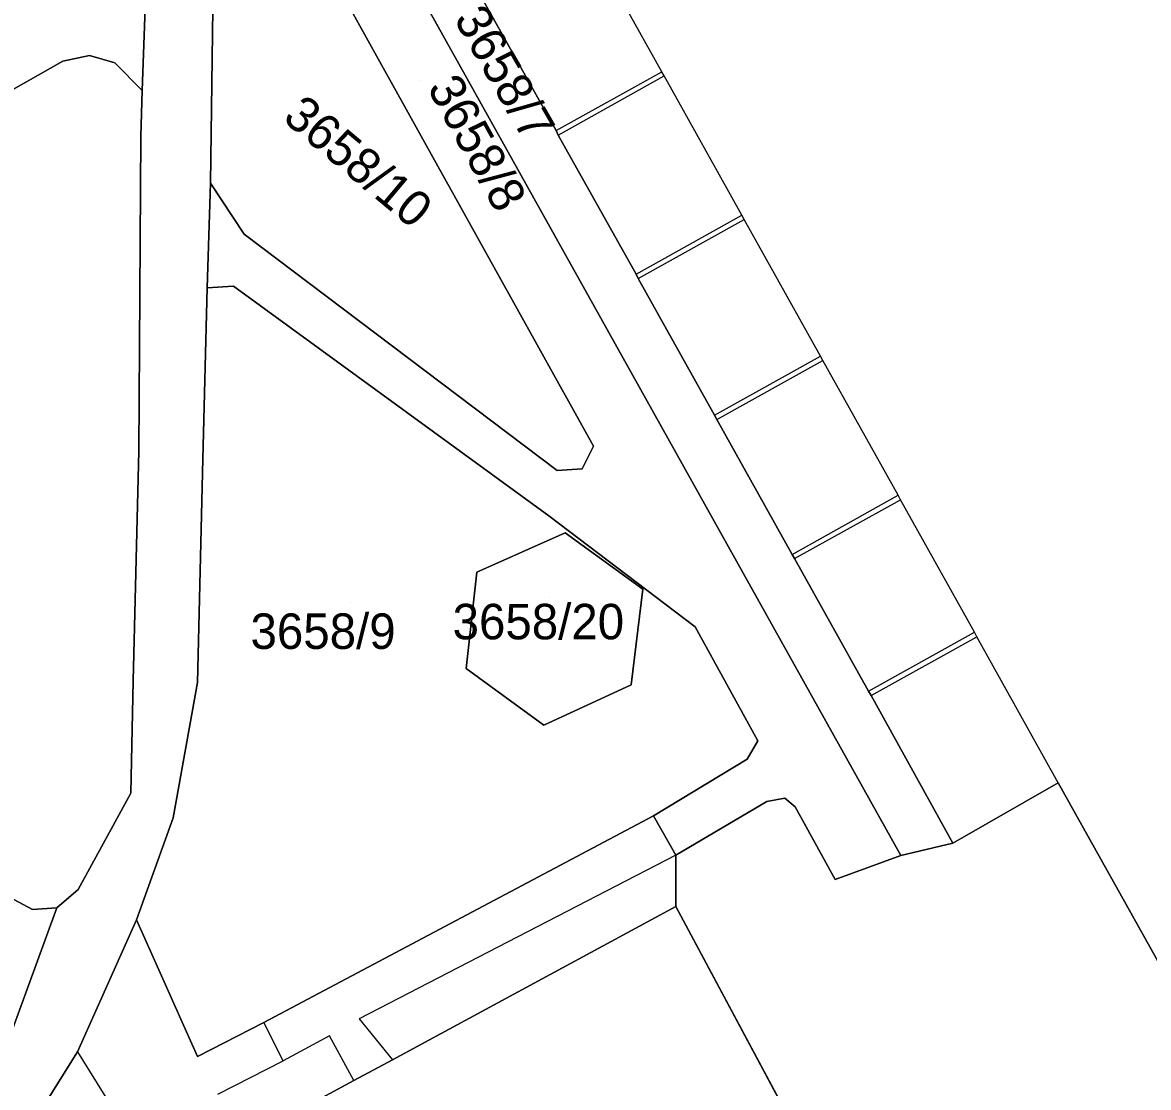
# Model space of a CAD drawing. Extents: x -262715 to -259381, y -1237238 to -1231182.
# Drawn here: x -261728 to -261664.5, y -1235699 to -1235639 of the extents above; entities that cross this region are included whole.
import ezdxf

# ---------------------------------------------------------------- set-up
doc = ezdxf.new("R2010")
doc.units = 0
for name, color, linetype in [('body_kn', 7, 'Continuous'), ('kladpar_druhypozemkov', 7, 'Continuous'), ('kladpar_hranice', 7, 'Continuous'), ('kladpar_parcelnecisla', 7, 'Continuous'), ('kladpar_plochy', 7, 'Continuous'), ('zappar_hrandruhpozemk', 7, 'Continuous')]:
    doc.layers.add(name, color=color, linetype=linetype)

msp = doc.modelspace()

# ---------------------------------------------------------------- linework, layer by layer
at = {"layer": 'body_kn'}
for p, q in [((-261725.73, -1235641.21), (-261725.73, -1235641.21)), ((-261724.22, -1235640.89), (-261724.22, -1235640.89)), ((-261722.8, -1235641.31), (-261722.8, -1235641.31)), ((-261691.97, -1235641.8), (-261691.97, -1235641.8)), ((-261691.83, -1235642.04), (-261691.83, -1235642.04)), ((-261721.25, -1235642.86), (-261721.25, -1235642.86)), ((-261697.93, -1235645.12), (-261697.93, -1235645.12)), ((-261697.93, -1235645.12), (-261697.93, -1235645.12)), ((-261721.34, -1235645.46), (-261721.34, -1235645.46)), ((-261721.34, -1235645.46), (-261721.34, -1235645.46)), ((-261697.8, -1235645.37), (-261697.8, -1235645.37)), ((-261697.8, -1235645.37), (-261697.8, -1235645.37)), ((-261717.4, -1235648.09), (-261717.4, -1235648.09)), ((-261687.46, -1235649.88), (-261687.46, -1235649.88)), ((-261687.46, -1235649.88), (-261687.46, -1235649.88)), ((-261687.33, -1235650.13), (-261687.33, -1235650.13)), ((-261687.33, -1235650.13), (-261687.33, -1235650.13)), ((-261715.5, -1235650.95), (-261715.5, -1235650.95)), ((-261693.42, -1235653.21), (-261693.42, -1235653.21)), ((-261693.42, -1235653.21), (-261693.42, -1235653.21)), ((-261717.59, -1235653.98), (-261717.59, -1235653.98)), ((-261717.59, -1235653.98), (-261717.59, -1235653.98)), ((-261716.11, -1235653.89), (-261716.11, -1235653.89)), ((-261693.29, -1235653.45), (-261693.29, -1235653.45)), ((-261693.29, -1235653.45), (-261693.29, -1235653.45)), ((-261683.03, -1235657.83), (-261683.03, -1235657.83)), ((-261683.03, -1235657.83), (-261683.03, -1235657.83)), ((-261682.89, -1235658.07), (-261682.89, -1235658.07)), ((-261682.89, -1235658.07), (-261682.89, -1235658.07)), ((-261688.99, -1235661.15), (-261688.99, -1235661.15)), ((-261688.99, -1235661.15), (-261688.99, -1235661.15)), ((-261688.86, -1235661.4), (-261688.86, -1235661.4)), ((-261688.86, -1235661.4), (-261688.86, -1235661.4)), ((-261695.81, -1235662.9), (-261695.81, -1235662.9)), ((-261721.45, -1235663.19), (-261721.45, -1235663.19)), ((-261717.84, -1235663.64), (-261717.84, -1235663.64)), ((-261696.45, -1235664.18), (-261696.45, -1235664.18)), ((-261697.87, -1235664.27), (-261697.87, -1235664.27)), ((-261678.65, -1235665.67), (-261678.65, -1235665.67)), ((-261678.65, -1235665.67), (-261678.65, -1235665.67)), ((-261678.52, -1235665.92), (-261678.52, -1235665.92)), ((-261678.52, -1235665.92), (-261678.52, -1235665.92)), ((-261698.34, -1235666.83), (-261698.34, -1235666.83)), ((-261697.41, -1235667.78), (-261697.41, -1235667.78)), ((-261684.62, -1235669), (-261684.62, -1235669)), ((-261684.62, -1235669), (-261684.62, -1235669)), ((-261684.48, -1235669.24), (-261684.48, -1235669.24)), ((-261684.48, -1235669.24), (-261684.48, -1235669.24)), ((-261702.4, -1235670), (-261702.4, -1235670)), ((-261693.04, -1235670.96), (-261693.04, -1235670.96)), ((-261690.09, -1235673.09), (-261690.09, -1235673.09)), ((-261674.35, -1235673.39), (-261674.35, -1235673.39)), ((-261674.35, -1235673.39), (-261674.35, -1235673.39)), ((-261674.21, -1235673.64), (-261674.21, -1235673.64)), ((-261674.21, -1235673.64), (-261674.21, -1235673.64)), ((-261702.99, -1235675.44), (-261702.99, -1235675.44)), ((-261721.77, -1235676.13), (-261721.77, -1235676.13)), ((-261718.13, -1235676.23), (-261718.13, -1235676.23)), ((-261693.69, -1235676.35), (-261693.69, -1235676.35)), ((-261693.69, -1235676.35), (-261693.69, -1235676.35)), ((-261680.31, -1235676.72), (-261680.31, -1235676.72)), ((-261680.31, -1235676.72), (-261680.31, -1235676.72)), ((-261680.17, -1235676.96), (-261680.17, -1235676.96)), ((-261680.17, -1235676.96), (-261680.17, -1235676.96)), ((-261698.62, -1235678.63), (-261698.62, -1235678.63)), ((-261686.55, -1235679.51), (-261686.55, -1235679.51)), ((-261687.15, -1235680.54), (-261687.15, -1235680.54)), ((-261669.62, -1235681.87), (-261669.62, -1235681.87)), ((-261669.62, -1235681.87), (-261669.62, -1235681.87)), ((-261721.89, -1235682.46), (-261721.89, -1235682.46)), ((-261686.05, -1235682.92), (-261686.05, -1235682.92)), ((-261685.04, -1235682.74), (-261685.04, -1235682.74)), ((-261719.51, -1235683.85), (-261719.51, -1235683.85)), ((-261692.43, -1235683.74), (-261692.43, -1235683.74)), ((-261684.45, -1235683.23), (-261684.45, -1235683.23)), ((-261675.57, -1235685.27), (-261675.57, -1235685.27)), ((-261691.17, -1235685.96), (-261691.17, -1235685.96)), ((-261691.17, -1235685.96), (-261691.17, -1235685.96)), ((-261678.5, -1235685.98), (-261678.5, -1235685.98)), ((-261682.2, -1235687.32), (-261682.2, -1235687.32)), ((-261724.87, -1235687.88), (-261724.87, -1235687.88)), ((-261726.07, -1235688.93), (-261726.07, -1235688.93)), ((-261691.18, -1235688.84), (-261691.18, -1235688.84)), ((-261691.18, -1235688.84), (-261691.18, -1235688.84)), ((-261727.44, -1235689.02), (-261727.44, -1235689.02)), ((-261721.57, -1235689.6), (-261721.57, -1235689.6)), ((-261709.02, -1235695.17), (-261709.02, -1235695.17)), ((-261714.39, -1235695.38), (-261714.39, -1235695.38)), ((-261710.69, -1235696.13), (-261710.69, -1235696.13)), ((-261724.9, -1235697.03), (-261724.9, -1235697.03)), ((-261724.9, -1235697.03), (-261724.9, -1235697.03)), ((-261718.13, -1235697.3), (-261718.13, -1235697.3)), ((-261713.3, -1235697.54), (-261713.3, -1235697.54)), ((-261713.3, -1235697.54), (-261713.3, -1235697.54)), ((-261707.15, -1235697.48), (-261707.15, -1235697.48)), ((-261709.32, -1235698.66), (-261709.32, -1235698.66)), ((-261709.32, -1235698.66), (-261709.32, -1235698.66))]:
    msp.add_line(p, q, dxfattribs=at)
at = {"layer": 'kladpar_druhypozemkov'}
for p, q in [((-261705.65, -1235642.28), (-261705.65, -1235642.28)), ((-261707.91, -1235646.27), (-261707.91, -1235646.27)), ((-261709.5, -1235671.71), (-261709.5, -1235671.71)), ((-261698.27, -1235671.45), (-261698.27, -1235671.45))]:
    msp.add_line(p, q, dxfattribs=at)
at = {"layer": 'kladpar_hranice'}
for points in [[(-261705.14, -1235601.87), (-261704.02, -1235603.92), (-261710.95, -1235607.77), (-261705.11, -1235618.25), (-261711.17, -1235621.45), (-261706.45, -1235629.85), (-261706.32, -1235630.09), (-261702.31, -1235637.29), (-261702.17, -1235637.53), (-261697.93, -1235645.12), (-261697.8, -1235645.37), (-261693.42, -1235653.21), (-261693.29, -1235653.45), (-261688.99, -1235661.15), (-261688.86, -1235661.4), (-261684.62, -1235669), (-261684.48, -1235669.24), (-261680.31, -1235676.72), (-261680.17, -1235676.96), (-261675.57, -1235685.27), (-261678.5, -1235685.98), (-261716.9, -1235617.19), (-261716.66, -1235608.5), (-261705.14, -1235601.87)], [(-261716.9, -1235617.19), (-261678.5, -1235685.98), (-261682.2, -1235687.32), (-261684.45, -1235683.23), (-261685.04, -1235682.74), (-261686.05, -1235682.92), (-261691.17, -1235685.96), (-261692.43, -1235683.74), (-261687.15, -1235680.54), (-261686.55, -1235679.51), (-261690.09, -1235673.09), (-261698.34, -1235666.83), (-261716.11, -1235653.89), (-261717.59, -1235653.98), (-261717.4, -1235648.09), (-261715.5, -1235650.95), (-261697.87, -1235664.27), (-261696.45, -1235664.18), (-261695.81, -1235662.9), (-261715.44, -1235627.61), (-261717.12, -1235627), (-261716.9, -1235617.19)], [(-261717.12, -1235627), (-261717.4, -1235648.09), (-261717.59, -1235653.98), (-261717.84, -1235663.64), (-261718.13, -1235676.23), (-261719.51, -1235683.85), (-261721.57, -1235689.6), (-261724.9, -1235697.03), (-261727.66, -1235701.46), (-261730.28, -1235705), (-261736.14, -1235711.04), (-261740.93, -1235715.41), (-261754.15, -1235724.7), (-261764.25, -1235731.57), (-261797.34, -1235754.27)], [(-261717.12, -1235627), (-261715.44, -1235627.61), (-261695.81, -1235662.9), (-261696.45, -1235664.18), (-261697.87, -1235664.27), (-261715.5, -1235650.95), (-261717.4, -1235648.09), (-261717.12, -1235627)], [(-261720.84, -1235631.47), (-261721.25, -1235642.86), (-261722.8, -1235641.31), (-261724.22, -1235640.89), (-261725.73, -1235641.21), (-261746.17, -1235652.79)], [(-261728.83, -1235696.49), (-261726.07, -1235688.93), (-261724.87, -1235687.88), (-261721.89, -1235682.46), (-261721.77, -1235676.13), (-261721.45, -1235663.19), (-261721.34, -1235645.46), (-261721.25, -1235642.86), (-261720.84, -1235631.47)], [(-261663.74, -1235692.4), (-261669.62, -1235681.87), (-261675.57, -1235685.27), (-261680.17, -1235676.96), (-261680.31, -1235676.72), (-261684.48, -1235669.24), (-261684.62, -1235669), (-261688.86, -1235661.4), (-261688.99, -1235661.15), (-261693.29, -1235653.45), (-261693.42, -1235653.21), (-261697.8, -1235645.37), (-261697.93, -1235645.12), (-261702.17, -1235637.53)], [(-261721.34, -1235645.46), (-261721.45, -1235663.19), (-261721.77, -1235676.13), (-261721.89, -1235682.46), (-261724.87, -1235687.88), (-261726.07, -1235688.93), (-261727.44, -1235689.02), (-261728.49, -1235688.46), (-261746.67, -1235655.25), (-261746.82, -1235653.79), (-261746.17, -1235652.79), (-261725.73, -1235641.21), (-261724.22, -1235640.89), (-261722.8, -1235641.31), (-261721.25, -1235642.86), (-261721.34, -1235645.46)], [(-261692.43, -1235683.74), (-261714.39, -1235695.38), (-261718.13, -1235697.3), (-261721.57, -1235689.6), (-261719.51, -1235683.85), (-261718.13, -1235676.23), (-261717.84, -1235663.64), (-261717.59, -1235653.98)], [(-261717.59, -1235653.98), (-261716.11, -1235653.89), (-261698.34, -1235666.83), (-261690.09, -1235673.09), (-261686.55, -1235679.51), (-261687.15, -1235680.54), (-261692.43, -1235683.74)], [(-261693.69, -1235676.35), (-261698.62, -1235678.63), (-261702.99, -1235675.44), (-261702.4, -1235670), (-261697.41, -1235667.78), (-261693.04, -1235670.96), (-261693.69, -1235676.35)], [(-261698.62, -1235678.63), (-261693.69, -1235676.35), (-261693.04, -1235670.96), (-261697.41, -1235667.78), (-261702.4, -1235670), (-261702.99, -1235675.44), (-261698.62, -1235678.63)], [(-261665.33, -1235737.13), (-261691.18, -1235688.84), (-261691.17, -1235685.96), (-261686.05, -1235682.92), (-261685.04, -1235682.74), (-261684.45, -1235683.23), (-261682.2, -1235687.32), (-261678.5, -1235685.98), (-261675.57, -1235685.27), (-261669.62, -1235681.87), (-261663.74, -1235692.4)], [(-261691.18, -1235688.84), (-261707.15, -1235697.48), (-261709.32, -1235698.66), (-261714.07, -1235701.23), (-261692.22, -1235742.13), (-261697.71, -1235744.96), (-261696.75, -1235746.72), (-261705.09, -1235751.27), (-261716.2, -1235730.01), (-261717.28, -1235728.03), (-261722.76, -1235717.48), (-261730.28, -1235705), (-261727.66, -1235701.46), (-261724.9, -1235697.03), (-261721.57, -1235689.6), (-261718.13, -1235697.3), (-261714.39, -1235695.38), (-261692.43, -1235683.74), (-261691.17, -1235685.96), (-261691.18, -1235688.84)], [(-261728.49, -1235688.46), (-261727.44, -1235689.02), (-261726.07, -1235688.93), (-261728.83, -1235696.49)], [(-261691.18, -1235688.84), (-261665.33, -1235737.13), (-261688.29, -1235749.41), (-261691.31, -1235743.76), (-261692.22, -1235742.13), (-261714.07, -1235701.23), (-261709.32, -1235698.66), (-261707.15, -1235697.48), (-261691.18, -1235688.84)]]:
    msp.add_lwpolyline(points, dxfattribs=at)
at = {"layer": 'kladpar_plochy'}
for p, q in [((-261717.84, -1235663.64), (-261717.59, -1235653.98)), ((-261717.59, -1235653.98), (-261716.11, -1235653.89)), ((-261716.11, -1235653.89), (-261698.34, -1235666.83)), ((-261718.13, -1235676.23), (-261717.84, -1235663.64)), ((-261698.34, -1235666.83), (-261690.09, -1235673.09)), ((-261697.41, -1235667.78), (-261702.4, -1235670)), ((-261693.04, -1235670.96), (-261697.41, -1235667.78)), ((-261702.4, -1235670), (-261702.99, -1235675.44)), ((-261693.69, -1235676.35), (-261693.04, -1235670.96)), ((-261690.09, -1235673.09), (-261686.55, -1235679.51)), ((-261702.99, -1235675.44), (-261698.62, -1235678.63)), ((-261719.51, -1235683.85), (-261718.13, -1235676.23)), ((-261698.62, -1235678.63), (-261693.69, -1235676.35)), ((-261686.55, -1235679.51), (-261687.15, -1235680.54)), ((-261687.15, -1235680.54), (-261692.43, -1235683.74)), ((-261675.57, -1235685.27), (-261669.62, -1235681.87)), ((-261669.62, -1235681.87), (-261663.74, -1235692.4)), ((-261691.17, -1235685.96), (-261686.05, -1235682.92)), ((-261686.05, -1235682.92), (-261685.04, -1235682.74)), ((-261685.04, -1235682.74), (-261684.45, -1235683.23)), ((-261721.57, -1235689.6), (-261719.51, -1235683.85)), ((-261692.43, -1235683.74), (-261714.39, -1235695.38)), ((-261684.45, -1235683.23), (-261682.2, -1235687.32)), ((-261678.5, -1235685.98), (-261675.57, -1235685.27)), ((-261691.18, -1235688.84), (-261691.17, -1235685.96)), ((-261682.2, -1235687.32), (-261678.5, -1235685.98)), ((-261665.33, -1235737.13), (-261691.18, -1235688.84)), ((-261718.13, -1235697.3), (-261721.57, -1235689.6)), ((-261714.39, -1235695.38), (-261718.13, -1235697.3))]:
    msp.add_line(p, q, dxfattribs=at)
for points in [[(-261705.14, -1235601.87), (-261704.02, -1235603.92), (-261710.95, -1235607.77), (-261705.11, -1235618.25), (-261711.17, -1235621.45), (-261706.45, -1235629.85), (-261706.32, -1235630.09), (-261702.31, -1235637.29), (-261702.17, -1235637.53), (-261697.93, -1235645.12), (-261697.8, -1235645.37), (-261693.42, -1235653.21), (-261693.29, -1235653.45), (-261688.99, -1235661.15), (-261688.86, -1235661.4), (-261684.62, -1235669), (-261684.48, -1235669.24), (-261680.31, -1235676.72), (-261680.17, -1235676.96), (-261675.57, -1235685.27), (-261678.5, -1235685.98), (-261716.9, -1235617.19), (-261716.66, -1235608.5)], [(-261716.9, -1235617.19), (-261678.5, -1235685.98), (-261682.2, -1235687.32), (-261684.45, -1235683.23), (-261685.04, -1235682.74), (-261686.05, -1235682.92), (-261691.17, -1235685.96), (-261692.43, -1235683.74), (-261687.15, -1235680.54), (-261686.55, -1235679.51), (-261690.09, -1235673.09), (-261698.34, -1235666.83), (-261716.11, -1235653.89), (-261717.59, -1235653.98), (-261717.4, -1235648.09), (-261715.5, -1235650.95), (-261697.87, -1235664.27), (-261696.45, -1235664.18), (-261695.81, -1235662.9), (-261715.44, -1235627.61), (-261717.12, -1235627)], [(-261717.12, -1235627), (-261715.44, -1235627.61), (-261695.81, -1235662.9), (-261696.45, -1235664.18), (-261697.87, -1235664.27), (-261715.5, -1235650.95), (-261717.4, -1235648.09)], [(-261721.34, -1235645.46), (-261721.45, -1235663.19), (-261721.77, -1235676.13), (-261721.89, -1235682.46), (-261724.87, -1235687.88), (-261726.07, -1235688.93), (-261727.44, -1235689.02), (-261728.49, -1235688.46), (-261746.67, -1235655.25), (-261746.82, -1235653.79), (-261746.17, -1235652.79), (-261725.73, -1235641.21), (-261724.22, -1235640.89), (-261722.8, -1235641.31), (-261721.25, -1235642.86)], [(-261693.69, -1235676.35), (-261698.62, -1235678.63), (-261702.99, -1235675.44), (-261702.4, -1235670), (-261697.41, -1235667.78), (-261693.04, -1235670.96)], [(-261691.18, -1235688.84), (-261707.15, -1235697.48), (-261709.32, -1235698.66), (-261714.07, -1235701.23), (-261692.22, -1235742.13), (-261697.71, -1235744.96), (-261696.75, -1235746.72), (-261705.09, -1235751.27), (-261716.2, -1235730.01), (-261717.28, -1235728.03), (-261722.76, -1235717.48), (-261730.28, -1235705), (-261727.66, -1235701.46), (-261724.9, -1235697.03), (-261721.57, -1235689.6), (-261718.13, -1235697.3), (-261714.39, -1235695.38), (-261692.43, -1235683.74), (-261691.17, -1235685.96)], [(-261691.18, -1235688.84), (-261665.33, -1235737.13), (-261688.29, -1235749.41), (-261691.31, -1235743.76), (-261692.22, -1235742.13), (-261714.07, -1235701.23), (-261709.32, -1235698.66), (-261707.15, -1235697.48)]]:
    msp.add_lwpolyline(points, close=True, dxfattribs=at)
for points in [[(-261717.12, -1235627), (-261717.4, -1235648.09), (-261717.59, -1235653.98), (-261717.84, -1235663.64), (-261718.13, -1235676.23), (-261719.51, -1235683.85), (-261721.57, -1235689.6), (-261724.9, -1235697.03), (-261727.66, -1235701.46), (-261730.28, -1235705), (-261736.14, -1235711.04), (-261740.93, -1235715.41), (-261754.15, -1235724.7), (-261764.25, -1235731.57), (-261797.34, -1235754.27)], [(-261720.84, -1235631.47), (-261721.25, -1235642.86), (-261722.8, -1235641.31), (-261724.22, -1235640.89), (-261725.73, -1235641.21), (-261746.17, -1235652.79)], [(-261728.83, -1235696.49), (-261726.07, -1235688.93), (-261724.87, -1235687.88), (-261721.89, -1235682.46), (-261721.77, -1235676.13), (-261721.45, -1235663.19), (-261721.34, -1235645.46), (-261721.25, -1235642.86), (-261720.84, -1235631.47)], [(-261663.74, -1235692.4), (-261669.62, -1235681.87), (-261675.57, -1235685.27), (-261680.17, -1235676.96), (-261680.31, -1235676.72), (-261684.48, -1235669.24), (-261684.62, -1235669), (-261688.86, -1235661.4), (-261688.99, -1235661.15), (-261693.29, -1235653.45), (-261693.42, -1235653.21), (-261697.8, -1235645.37), (-261697.93, -1235645.12), (-261702.17, -1235637.53)], [(-261728.49, -1235688.46), (-261727.44, -1235689.02), (-261726.07, -1235688.93), (-261728.83, -1235696.49)]]:
    msp.add_lwpolyline(points, dxfattribs=at)
at = {"layer": 'zappar_hrandruhpozemk'}
for p, q in [((-261687.46, -1235649.88), (-261691.83, -1235642.04)), ((-261693.42, -1235653.21), (-261687.46, -1235649.88)), ((-261693.29, -1235653.45), (-261687.33, -1235650.13)), ((-261687.33, -1235650.13), (-261687.46, -1235649.88)), ((-261683.03, -1235657.83), (-261687.33, -1235650.13)), ((-261688.99, -1235661.15), (-261683.03, -1235657.83)), ((-261682.89, -1235658.07), (-261683.03, -1235657.83)), ((-261688.86, -1235661.4), (-261682.89, -1235658.07)), ((-261678.65, -1235665.67), (-261682.89, -1235658.07)), ((-261684.62, -1235669), (-261678.65, -1235665.67)), ((-261684.48, -1235669.24), (-261678.52, -1235665.92)), ((-261678.52, -1235665.92), (-261678.65, -1235665.67)), ((-261674.35, -1235673.39), (-261678.52, -1235665.92)), ((-261680.31, -1235676.72), (-261674.35, -1235673.39)), ((-261680.17, -1235676.96), (-261674.21, -1235673.64)), ((-261674.21, -1235673.64), (-261674.35, -1235673.39)), ((-261669.62, -1235681.87), (-261674.21, -1235673.64)), ((-261691.17, -1235685.96), (-261709.02, -1235695.17)), ((-261709.02, -1235695.17), (-261707.15, -1235697.48)), ((-261713.3, -1235697.54), (-261714.39, -1235695.38)), ((-261717, -1235699.43), (-261713.3, -1235697.54))]:
    msp.add_line(p, q, dxfattribs=at)
for points in [[(-261697.93, -1235645.12), (-261691.97, -1235641.8), (-261696.21, -1235634.2)], [(-261697.8, -1235645.37), (-261691.83, -1235642.04), (-261691.97, -1235641.8)], [(-261709.32, -1235698.66), (-261710.69, -1235696.13), (-261713.3, -1235697.54)], [(-261724.9, -1235697.03), (-261714.96, -1235713.04), (-261719.46, -1235715.61)]]:
    msp.add_lwpolyline(points, dxfattribs=at)

# ---------------------------------------------------------------- texts
at = {"layer": 'kladpar_parcelnecisla'}
for s, rotation, p in [('3658/7', 300, (-261703.722, -1235638.827)), ('3658/8', 299, (-261705.219, -1235642.707)), ('3658/10', 320, (-261713.405, -1235644.509))]:
    msp.add_text(s, height=2, rotation=rotation, dxfattribs=at).set_placement(p)
for s, p in [('3658/20', (-261703.758, -1235673.79)), ('3658/9', (-261715.149, -1235674.33))]:
    msp.add_text(s, height=2, dxfattribs=at).set_placement(p)

doc.saveas('drawing.dxf')
